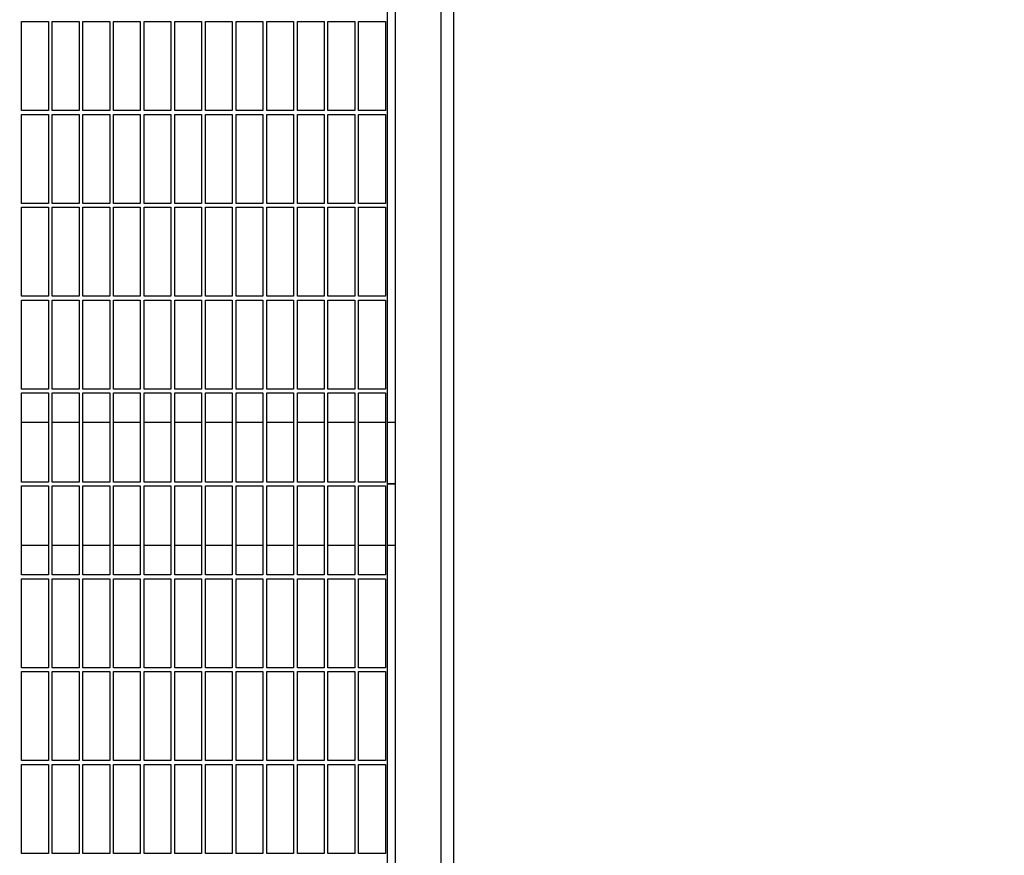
# Model space of a CAD drawing. Header units: inches. Extents: x 24 to 1128, y -94 to 748.
# Tile 551 of 573: x 761 to 794, y 528 to 555. Entities that reach past the tile are written whole.
import ezdxf

# ---------------------------------------------------------------- set-up
doc = ezdxf.new("R2010")
doc.units = ezdxf.units.IN
doc.header["$LTSCALE"] = 32
doc.header["$MEASUREMENT"] = 0
doc.layers.add('Dimension (ANSI)', color=7, linetype='Continuous', lineweight=25)
doc.layers.add('Visible (ANSI)', color=7, linetype='Continuous', lineweight=30)
doc.styles.add('Note Text (ANSI)', font='tahoma.ttf')
doc.dimstyles.new('Architectural (ANSI)', dxfattribs={"dimscale": 32, "dimtxt": 0.125, "dimasz": 0.098425, "dimexe": 0.125, "dimexo": 0.0625, "dimgap": 0.031496, "dimtad": 0, "dimtih": 1, "dimtoh": 1, "dimdec": 4, "dimrnd": 1e-08, "dimzin": 3, "dimdsep": 46, "dimlunit": 4, "dimtxsty": 'Note Text (ANSI)', "dimcen": 0.09, "dimdle": 0.393701, "dimclrd": 256, "dimclre": 256, "dimclrt": 256, "dimadec": 0, "dimazin": 3, "dimtfac": 0.96, "dimtofl": 0, "dimtmove": 0, "dimatfit": 3, "dimfxl": 1, "dimfrac": 2, "dimtolj": 1, "dimtzin": 12, "dimlwd": -1, "dimlwe": -1, "dimarcsym": 0})

# ---------------------------------------------------------------- blocks, each defined once
blk = doc.blocks.new('*D17')
at = {"layer": 'Defpoints', "color": 0, "transparency": 16777216}
for p in [(730.383, 595.849), (730.383, 463.849), (818.585, 463.849)]:
    blk.add_point(p, dxfattribs=at)
at = {"layer": 'Dimension (ANSI)', "transparency": 16777216}
for p, q in [((732.383, 595.849), (822.585, 595.849)), ((818.585, 592.699), (818.585, 532.939)), ((818.585, 466.999), (818.585, 526.759)), ((732.383, 463.849), (822.585, 463.849))]:
    blk.add_line(p, q, dxfattribs=at)
for points in [[(818.06, 592.699), (819.11, 592.699), (818.585, 595.849)], [(818.06, 466.999), (819.11, 466.999), (818.585, 463.849)]]:
    blk.add_solid(points, dxfattribs=at)
at = {"layer": 'Dimension (ANSI)', "transparency": 16777216, "insert": (811.853, 531.931), "char_height": 4, "attachment_point": 1, "style": 'Note Text (ANSI)'}
blk.add_mtext('\\A1;11\'-0"', dxfattribs=at)

msp = doc.modelspace()

# ---------------------------------------------------------------- linework, layer by layer
at = {"layer": 'Visible (ANSI)'}
for p, q in [((773.46339, 525.31878), (773.46339, 590.67902)), ((773.71339, 590.92902), (773.71339, 523.92902)), ((775.21339, 590.92902), (775.21339, 524.67902)), ((775.63339, 524.67902), (775.63339, 590.92902)), ((761.52589, 551.86652), (761.52589, 554.77277)), ((761.52589, 554.77277), (762.40089, 554.77277)), ((762.40089, 554.77277), (762.40089, 551.86652)), ((762.52589, 551.86652), (762.52589, 554.77277)), ((762.52589, 554.77277), (763.40089, 554.77277)), ((763.40089, 554.77277), (763.40089, 551.86652)), ((763.52589, 551.86652), (763.52589, 554.77277)), ((763.52589, 554.77277), (764.40089, 554.77277)), ((764.40089, 554.77277), (764.40089, 551.86652)), ((764.52589, 551.86652), (764.52589, 554.77277)), ((764.52589, 554.77277), (765.40089, 554.77277)), ((765.40089, 554.77277), (765.40089, 551.86652)), ((765.52589, 551.86652), (765.52589, 554.77277)), ((765.52589, 554.77277), (766.40089, 554.77277)), ((766.40089, 554.77277), (766.40089, 551.86652)), ((766.52589, 551.86652), (766.52589, 554.77277)), ((766.52589, 554.77277), (767.40089, 554.77277)), ((767.40089, 554.77277), (767.40089, 551.86652)), ((767.52589, 551.86652), (767.52589, 554.77277)), ((767.52589, 554.77277), (768.40089, 554.77277)), ((768.40089, 554.77277), (768.40089, 551.86652)), ((768.52589, 551.86652), (768.52589, 554.77277)), ((768.52589, 554.77277), (769.40089, 554.77277)), ((769.40089, 554.77277), (769.40089, 551.86652)), ((769.52589, 551.86652), (769.52589, 554.77277)), ((769.52589, 554.77277), (770.40089, 554.77277)), ((770.40089, 554.77277), (770.40089, 551.86652)), ((770.52589, 551.86652), (770.52589, 554.77277)), ((770.52589, 554.77277), (771.40089, 554.77277)), ((771.40089, 554.77277), (771.40089, 551.86652)), ((771.52589, 551.86652), (771.52589, 554.77277)), ((771.52589, 554.77277), (772.40089, 554.77277)), ((772.40089, 554.77277), (772.40089, 551.86652)), ((772.52589, 551.86652), (772.52589, 554.77277)), ((772.52589, 554.77277), (773.40089, 554.77277)), ((773.40089, 554.77277), (773.40089, 551.86652)), ((762.40089, 551.86652), (761.52589, 551.86652)), ((763.40089, 551.86652), (762.52589, 551.86652)), ((764.40089, 551.86652), (763.52589, 551.86652)), ((765.40089, 551.86652), (764.52589, 551.86652)), ((766.40089, 551.86652), (765.52589, 551.86652)), ((767.40089, 551.86652), (766.52589, 551.86652)), ((768.40089, 551.86652), (767.52589, 551.86652)), ((769.40089, 551.86652), (768.52589, 551.86652)), ((770.40089, 551.86652), (769.52589, 551.86652)), ((771.40089, 551.86652), (770.52589, 551.86652)), ((772.40089, 551.86652), (771.52589, 551.86652)), ((773.40089, 551.86652), (772.52589, 551.86652)), ((761.52589, 548.83527), (761.52589, 551.74152)), ((761.52589, 551.74152), (762.40089, 551.74152)), ((762.40089, 551.74152), (762.40089, 548.83527)), ((762.52589, 548.83527), (762.52589, 551.74152)), ((762.52589, 551.74152), (763.40089, 551.74152)), ((763.40089, 551.74152), (763.40089, 548.83527)), ((763.52589, 548.83527), (763.52589, 551.74152)), ((763.52589, 551.74152), (764.40089, 551.74152)), ((764.40089, 551.74152), (764.40089, 548.83527)), ((764.52589, 548.83527), (764.52589, 551.74152)), ((764.52589, 551.74152), (765.40089, 551.74152)), ((765.40089, 551.74152), (765.40089, 548.83527)), ((765.52589, 548.83527), (765.52589, 551.74152)), ((765.52589, 551.74152), (766.40089, 551.74152)), ((766.40089, 551.74152), (766.40089, 548.83527)), ((766.52589, 548.83527), (766.52589, 551.74152)), ((766.52589, 551.74152), (767.40089, 551.74152)), ((767.40089, 551.74152), (767.40089, 548.83527)), ((767.52589, 548.83527), (767.52589, 551.74152)), ((767.52589, 551.74152), (768.40089, 551.74152)), ((768.40089, 551.74152), (768.40089, 548.83527)), ((768.52589, 548.83527), (768.52589, 551.74152)), ((768.52589, 551.74152), (769.40089, 551.74152)), ((769.40089, 551.74152), (769.40089, 548.83527)), ((769.52589, 548.83527), (769.52589, 551.74152)), ((769.52589, 551.74152), (770.40089, 551.74152)), ((770.40089, 551.74152), (770.40089, 548.83527)), ((770.52589, 548.83527), (770.52589, 551.74152)), ((770.52589, 551.74152), (771.40089, 551.74152)), ((771.40089, 551.74152), (771.40089, 548.83527)), ((771.52589, 548.83527), (771.52589, 551.74152)), ((771.52589, 551.74152), (772.40089, 551.74152)), ((772.40089, 551.74152), (772.40089, 548.83527)), ((772.52589, 548.83527), (772.52589, 551.74152)), ((772.52589, 551.74152), (773.40089, 551.74152)), ((773.40089, 551.74152), (773.40089, 548.83527)), ((762.40089, 548.83527), (761.52589, 548.83527)), ((761.52589, 545.80402), (761.52589, 548.71027)), ((761.52589, 548.71027), (762.40089, 548.71027)), ((762.40089, 548.71027), (762.40089, 545.80402)), ((763.40089, 548.83527), (762.52589, 548.83527)), ((762.52589, 545.80402), (762.52589, 548.71027)), ((762.52589, 548.71027), (763.40089, 548.71027)), ((763.40089, 548.71027), (763.40089, 545.80402)), ((764.40089, 548.83527), (763.52589, 548.83527)), ((763.52589, 545.80402), (763.52589, 548.71027)), ((763.52589, 548.71027), (764.40089, 548.71027)), ((764.40089, 548.71027), (764.40089, 545.80402)), ((765.40089, 548.83527), (764.52589, 548.83527)), ((764.52589, 545.80402), (764.52589, 548.71027)), ((764.52589, 548.71027), (765.40089, 548.71027)), ((765.40089, 548.71027), (765.40089, 545.80402)), ((766.40089, 548.83527), (765.52589, 548.83527)), ((765.52589, 545.80402), (765.52589, 548.71027)), ((765.52589, 548.71027), (766.40089, 548.71027)), ((766.40089, 548.71027), (766.40089, 545.80402)), ((767.40089, 548.83527), (766.52589, 548.83527)), ((766.52589, 545.80402), (766.52589, 548.71027)), ((766.52589, 548.71027), (767.40089, 548.71027)), ((767.40089, 548.71027), (767.40089, 545.80402)), ((768.40089, 548.83527), (767.52589, 548.83527)), ((767.52589, 545.80402), (767.52589, 548.71027)), ((767.52589, 548.71027), (768.40089, 548.71027)), ((768.40089, 548.71027), (768.40089, 545.80402)), ((769.40089, 548.83527), (768.52589, 548.83527)), ((768.52589, 545.80402), (768.52589, 548.71027)), ((768.52589, 548.71027), (769.40089, 548.71027)), ((769.40089, 548.71027), (769.40089, 545.80402)), ((770.40089, 548.83527), (769.52589, 548.83527)), ((769.52589, 545.80402), (769.52589, 548.71027)), ((769.52589, 548.71027), (770.40089, 548.71027)), ((770.40089, 548.71027), (770.40089, 545.80402)), ((771.40089, 548.83527), (770.52589, 548.83527)), ((770.52589, 545.80402), (770.52589, 548.71027)), ((770.52589, 548.71027), (771.40089, 548.71027)), ((771.40089, 548.71027), (771.40089, 545.80402)), ((772.40089, 548.83527), (771.52589, 548.83527)), ((771.52589, 545.80402), (771.52589, 548.71027)), ((771.52589, 548.71027), (772.40089, 548.71027)), ((772.40089, 548.71027), (772.40089, 545.80402)), ((773.40089, 548.83527), (772.52589, 548.83527)), ((772.52589, 545.80402), (772.52589, 548.71027)), ((772.52589, 548.71027), (773.40089, 548.71027)), ((773.40089, 548.71027), (773.40089, 545.80402)), ((762.40089, 545.80402), (761.52589, 545.80402)), ((763.40089, 545.80402), (762.52589, 545.80402)), ((764.40089, 545.80402), (763.52589, 545.80402)), ((765.40089, 545.80402), (764.52589, 545.80402)), ((766.40089, 545.80402), (765.52589, 545.80402)), ((767.40089, 545.80402), (766.52589, 545.80402)), ((768.40089, 545.80402), (767.52589, 545.80402)), ((769.40089, 545.80402), (768.52589, 545.80402)), ((770.40089, 545.80402), (769.52589, 545.80402)), ((771.40089, 545.80402), (770.52589, 545.80402)), ((772.40089, 545.80402), (771.52589, 545.80402)), ((773.40089, 545.80402), (772.52589, 545.80402)), ((761.52589, 542.77277), (761.52589, 545.67902)), ((761.52589, 545.67902), (762.40089, 545.67902)), ((762.40089, 545.67902), (762.40089, 542.77277)), ((762.52589, 542.77277), (762.52589, 545.67902)), ((762.52589, 545.67902), (763.40089, 545.67902)), ((763.40089, 545.67902), (763.40089, 542.77277)), ((763.52589, 542.77277), (763.52589, 545.67902)), ((763.52589, 545.67902), (764.40089, 545.67902)), ((764.40089, 545.67902), (764.40089, 542.77277)), ((764.52589, 542.77277), (764.52589, 545.67902)), ((764.52589, 545.67902), (765.40089, 545.67902)), ((765.40089, 545.67902), (765.40089, 542.77277)), ((765.52589, 542.77277), (765.52589, 545.67902)), ((765.52589, 545.67902), (766.40089, 545.67902)), ((766.40089, 545.67902), (766.40089, 542.77277)), ((766.52589, 542.77277), (766.52589, 545.67902)), ((766.52589, 545.67902), (767.40089, 545.67902)), ((767.40089, 545.67902), (767.40089, 542.77277)), ((767.52589, 542.77277), (767.52589, 545.67902)), ((767.52589, 545.67902), (768.40089, 545.67902)), ((768.40089, 545.67902), (768.40089, 542.77277)), ((768.52589, 542.77277), (768.52589, 545.67902)), ((768.52589, 545.67902), (769.40089, 545.67902)), ((769.40089, 545.67902), (769.40089, 542.77277)), ((769.52589, 542.77277), (769.52589, 545.67902)), ((769.52589, 545.67902), (770.40089, 545.67902)), ((770.40089, 545.67902), (770.40089, 542.77277)), ((770.52589, 542.77277), (770.52589, 545.67902)), ((770.52589, 545.67902), (771.40089, 545.67902)), ((771.40089, 545.67902), (771.40089, 542.77277)), ((771.52589, 542.77277), (771.52589, 545.67902)), ((771.52589, 545.67902), (772.40089, 545.67902)), ((772.40089, 545.67902), (772.40089, 542.77277)), ((772.52589, 542.77277), (772.52589, 545.67902)), ((772.52589, 545.67902), (773.40089, 545.67902)), ((773.40089, 545.67902), (773.40089, 542.77277)), ((762.40089, 542.77277), (761.52589, 542.77277)), ((761.52589, 539.74152), (761.52589, 542.64777)), ((761.52589, 542.64777), (762.40089, 542.64777)), ((762.40089, 542.64777), (762.40089, 539.74152)), ((763.40089, 542.77277), (762.52589, 542.77277)), ((762.52589, 539.74152), (762.52589, 542.64777)), ((762.52589, 542.64777), (763.40089, 542.64777)), ((763.40089, 542.64777), (763.40089, 539.74152)), ((764.40089, 542.77277), (763.52589, 542.77277)), ((763.52589, 539.74152), (763.52589, 542.64777)), ((763.52589, 542.64777), (764.40089, 542.64777)), ((764.40089, 542.64777), (764.40089, 539.74152)), ((765.40089, 542.77277), (764.52589, 542.77277)), ((764.52589, 539.74152), (764.52589, 542.64777)), ((764.52589, 542.64777), (765.40089, 542.64777)), ((765.40089, 542.64777), (765.40089, 539.74152)), ((766.40089, 542.77277), (765.52589, 542.77277)), ((765.52589, 539.74152), (765.52589, 542.64777)), ((765.52589, 542.64777), (766.40089, 542.64777)), ((766.40089, 542.64777), (766.40089, 539.74152)), ((767.40089, 542.77277), (766.52589, 542.77277)), ((766.52589, 539.74152), (766.52589, 542.64777)), ((766.52589, 542.64777), (767.40089, 542.64777)), ((767.40089, 542.64777), (767.40089, 539.74152)), ((768.40089, 542.77277), (767.52589, 542.77277)), ((767.52589, 539.74152), (767.52589, 542.64777)), ((767.52589, 542.64777), (768.40089, 542.64777)), ((768.40089, 542.64777), (768.40089, 539.74152)), ((769.40089, 542.77277), (768.52589, 542.77277)), ((768.52589, 539.74152), (768.52589, 542.64777)), ((768.52589, 542.64777), (769.40089, 542.64777)), ((769.40089, 542.64777), (769.40089, 539.74152)), ((770.40089, 542.77277), (769.52589, 542.77277)), ((769.52589, 539.74152), (769.52589, 542.64777)), ((769.52589, 542.64777), (770.40089, 542.64777)), ((770.40089, 542.64777), (770.40089, 539.74152)), ((771.40089, 542.77277), (770.52589, 542.77277)), ((770.52589, 539.74152), (770.52589, 542.64777)), ((770.52589, 542.64777), (771.40089, 542.64777)), ((771.40089, 542.64777), (771.40089, 539.74152)), ((772.40089, 542.77277), (771.52589, 542.77277)), ((771.52589, 539.74152), (771.52589, 542.64777)), ((771.52589, 542.64777), (772.40089, 542.64777)), ((772.40089, 542.64777), (772.40089, 539.74152)), ((773.40089, 542.77277), (772.52589, 542.77277)), ((772.52589, 539.74152), (772.52589, 542.64777)), ((772.52589, 542.64777), (773.40089, 542.64777)), ((773.40089, 542.64777), (773.40089, 539.74152)), ((762.40089, 541.67902), (761.52589, 541.67902)), ((763.40089, 541.67902), (762.52589, 541.67902)), ((764.40089, 541.67902), (763.52589, 541.67902)), ((765.40089, 541.67902), (764.52589, 541.67902)), ((766.40089, 541.67902), (765.52589, 541.67902)), ((767.40089, 541.67902), (766.52589, 541.67902)), ((768.40089, 541.67902), (767.52589, 541.67902)), ((769.40089, 541.67902), (768.52589, 541.67902)), ((770.40089, 541.67902), (769.52589, 541.67902)), ((771.40089, 541.67902), (770.52589, 541.67902)), ((772.40089, 541.67902), (771.52589, 541.67902)), ((773.40089, 541.67902), (772.52589, 541.67902)), ((773.71339, 541.67902), (773.46339, 541.67902)), ((762.40089, 539.74152), (761.52589, 539.74152)), ((761.52589, 536.71027), (761.52589, 539.61652)), ((761.52589, 539.61652), (762.40089, 539.61652)), ((762.40089, 539.61652), (762.40089, 536.71027)), ((763.40089, 539.74152), (762.52589, 539.74152)), ((762.52589, 536.71027), (762.52589, 539.61652)), ((762.52589, 539.61652), (763.40089, 539.61652)), ((763.40089, 539.61652), (763.40089, 536.71027)), ((764.40089, 539.74152), (763.52589, 539.74152)), ((763.52589, 536.71027), (763.52589, 539.61652)), ((763.52589, 539.61652), (764.40089, 539.61652)), ((764.40089, 539.61652), (764.40089, 536.71027)), ((765.40089, 539.74152), (764.52589, 539.74152)), ((764.52589, 536.71027), (764.52589, 539.61652)), ((764.52589, 539.61652), (765.40089, 539.61652)), ((765.40089, 539.61652), (765.40089, 536.71027)), ((766.40089, 539.74152), (765.52589, 539.74152)), ((765.52589, 536.71027), (765.52589, 539.61652)), ((765.52589, 539.61652), (766.40089, 539.61652)), ((766.40089, 539.61652), (766.40089, 536.71027)), ((767.40089, 539.74152), (766.52589, 539.74152)), ((766.52589, 536.71027), (766.52589, 539.61652)), ((766.52589, 539.61652), (767.40089, 539.61652)), ((767.40089, 539.61652), (767.40089, 536.71027)), ((768.40089, 539.74152), (767.52589, 539.74152)), ((767.52589, 536.71027), (767.52589, 539.61652)), ((767.52589, 539.61652), (768.40089, 539.61652)), ((768.40089, 539.61652), (768.40089, 536.71027)), ((769.40089, 539.74152), (768.52589, 539.74152)), ((768.52589, 536.71027), (768.52589, 539.61652)), ((768.52589, 539.61652), (769.40089, 539.61652)), ((769.40089, 539.61652), (769.40089, 536.71027)), ((770.40089, 539.74152), (769.52589, 539.74152)), ((769.52589, 536.71027), (769.52589, 539.61652)), ((769.52589, 539.61652), (770.40089, 539.61652)), ((770.40089, 539.61652), (770.40089, 536.71027)), ((771.40089, 539.74152), (770.52589, 539.74152)), ((770.52589, 536.71027), (770.52589, 539.61652)), ((770.52589, 539.61652), (771.40089, 539.61652)), ((771.40089, 539.61652), (771.40089, 536.71027)), ((772.40089, 539.74152), (771.52589, 539.74152)), ((771.52589, 536.71027), (771.52589, 539.61652)), ((771.52589, 539.61652), (772.40089, 539.61652)), ((772.40089, 539.61652), (772.40089, 536.71027)), ((773.40089, 539.74152), (772.52589, 539.74152)), ((772.52589, 536.71027), (772.52589, 539.61652)), ((772.52589, 539.61652), (773.40089, 539.61652)), ((773.40089, 539.61652), (773.40089, 536.71027)), ((773.71339, 539.67902), (773.46339, 539.67902)), ((773.46339, 539.67902), (773.71339, 539.67902)), ((761.52589, 537.67902), (762.40089, 537.67902)), ((762.52589, 537.67902), (763.40089, 537.67902)), ((763.52589, 537.67902), (764.40089, 537.67902)), ((764.52589, 537.67902), (765.40089, 537.67902)), ((765.52589, 537.67902), (766.40089, 537.67902)), ((766.52589, 537.67902), (767.40089, 537.67902)), ((767.52589, 537.67902), (768.40089, 537.67902)), ((768.52589, 537.67902), (769.40089, 537.67902)), ((769.52589, 537.67902), (770.40089, 537.67902)), ((770.52589, 537.67902), (771.40089, 537.67902)), ((771.52589, 537.67902), (772.40089, 537.67902)), ((772.52589, 537.67902), (773.40089, 537.67902)), ((773.46339, 537.67902), (773.71339, 537.67902)), ((762.40089, 536.71027), (761.52589, 536.71027)), ((763.40089, 536.71027), (762.52589, 536.71027)), ((764.40089, 536.71027), (763.52589, 536.71027)), ((765.40089, 536.71027), (764.52589, 536.71027)), ((766.40089, 536.71027), (765.52589, 536.71027)), ((767.40089, 536.71027), (766.52589, 536.71027)), ((768.40089, 536.71027), (767.52589, 536.71027)), ((769.40089, 536.71027), (768.52589, 536.71027)), ((770.40089, 536.71027), (769.52589, 536.71027)), ((771.40089, 536.71027), (770.52589, 536.71027)), ((772.40089, 536.71027), (771.52589, 536.71027)), ((773.40089, 536.71027), (772.52589, 536.71027)), ((761.52589, 533.67902), (761.52589, 536.58527)), ((761.52589, 536.58527), (762.40089, 536.58527)), ((762.40089, 536.58527), (762.40089, 533.67902)), ((762.52589, 533.67902), (762.52589, 536.58527)), ((762.52589, 536.58527), (763.40089, 536.58527)), ((763.40089, 536.58527), (763.40089, 533.67902)), ((763.52589, 533.67902), (763.52589, 536.58527)), ((763.52589, 536.58527), (764.40089, 536.58527)), ((764.40089, 536.58527), (764.40089, 533.67902)), ((764.52589, 533.67902), (764.52589, 536.58527)), ((764.52589, 536.58527), (765.40089, 536.58527)), ((765.40089, 536.58527), (765.40089, 533.67902)), ((765.52589, 533.67902), (765.52589, 536.58527)), ((765.52589, 536.58527), (766.40089, 536.58527)), ((766.40089, 536.58527), (766.40089, 533.67902)), ((766.52589, 533.67902), (766.52589, 536.58527)), ((766.52589, 536.58527), (767.40089, 536.58527)), ((767.40089, 536.58527), (767.40089, 533.67902)), ((767.52589, 533.67902), (767.52589, 536.58527)), ((767.52589, 536.58527), (768.40089, 536.58527)), ((768.40089, 536.58527), (768.40089, 533.67902)), ((768.52589, 533.67902), (768.52589, 536.58527)), ((768.52589, 536.58527), (769.40089, 536.58527)), ((769.40089, 536.58527), (769.40089, 533.67902)), ((769.52589, 533.67902), (769.52589, 536.58527)), ((769.52589, 536.58527), (770.40089, 536.58527)), ((770.40089, 536.58527), (770.40089, 533.67902)), ((770.52589, 533.67902), (770.52589, 536.58527)), ((770.52589, 536.58527), (771.40089, 536.58527)), ((771.40089, 536.58527), (771.40089, 533.67902)), ((771.52589, 533.67902), (771.52589, 536.58527)), ((771.52589, 536.58527), (772.40089, 536.58527)), ((772.40089, 536.58527), (772.40089, 533.67902)), ((772.52589, 533.67902), (772.52589, 536.58527)), ((772.52589, 536.58527), (773.40089, 536.58527)), ((773.40089, 536.58527), (773.40089, 533.67902)), ((762.40089, 533.67902), (761.52589, 533.67902)), ((761.52589, 530.64777), (761.52589, 533.55402)), ((761.52589, 533.55402), (762.40089, 533.55402)), ((762.40089, 533.55402), (762.40089, 530.64777)), ((763.40089, 533.67902), (762.52589, 533.67902)), ((762.52589, 530.64777), (762.52589, 533.55402)), ((762.52589, 533.55402), (763.40089, 533.55402)), ((763.40089, 533.55402), (763.40089, 530.64777)), ((764.40089, 533.67902), (763.52589, 533.67902)), ((763.52589, 530.64777), (763.52589, 533.55402)), ((763.52589, 533.55402), (764.40089, 533.55402)), ((764.40089, 533.55402), (764.40089, 530.64777)), ((765.40089, 533.67902), (764.52589, 533.67902)), ((764.52589, 530.64777), (764.52589, 533.55402)), ((764.52589, 533.55402), (765.40089, 533.55402)), ((765.40089, 533.55402), (765.40089, 530.64777)), ((766.40089, 533.67902), (765.52589, 533.67902)), ((765.52589, 530.64777), (765.52589, 533.55402)), ((765.52589, 533.55402), (766.40089, 533.55402)), ((766.40089, 533.55402), (766.40089, 530.64777)), ((767.40089, 533.67902), (766.52589, 533.67902)), ((766.52589, 530.64777), (766.52589, 533.55402)), ((766.52589, 533.55402), (767.40089, 533.55402)), ((767.40089, 533.55402), (767.40089, 530.64777)), ((768.40089, 533.67902), (767.52589, 533.67902)), ((767.52589, 530.64777), (767.52589, 533.55402)), ((767.52589, 533.55402), (768.40089, 533.55402)), ((768.40089, 533.55402), (768.40089, 530.64777)), ((769.40089, 533.67902), (768.52589, 533.67902)), ((768.52589, 530.64777), (768.52589, 533.55402)), ((768.52589, 533.55402), (769.40089, 533.55402)), ((769.40089, 533.55402), (769.40089, 530.64777)), ((770.40089, 533.67902), (769.52589, 533.67902)), ((769.52589, 530.64777), (769.52589, 533.55402)), ((769.52589, 533.55402), (770.40089, 533.55402)), ((770.40089, 533.55402), (770.40089, 530.64777)), ((771.40089, 533.67902), (770.52589, 533.67902)), ((770.52589, 530.64777), (770.52589, 533.55402)), ((770.52589, 533.55402), (771.40089, 533.55402)), ((771.40089, 533.55402), (771.40089, 530.64777)), ((772.40089, 533.67902), (771.52589, 533.67902)), ((771.52589, 530.64777), (771.52589, 533.55402)), ((771.52589, 533.55402), (772.40089, 533.55402)), ((772.40089, 533.55402), (772.40089, 530.64777)), ((773.40089, 533.67902), (772.52589, 533.67902)), ((772.52589, 530.64777), (772.52589, 533.55402)), ((772.52589, 533.55402), (773.40089, 533.55402)), ((773.40089, 533.55402), (773.40089, 530.64777)), ((762.40089, 530.64777), (761.52589, 530.64777)), ((763.40089, 530.64777), (762.52589, 530.64777)), ((764.40089, 530.64777), (763.52589, 530.64777)), ((765.40089, 530.64777), (764.52589, 530.64777)), ((766.40089, 530.64777), (765.52589, 530.64777)), ((767.40089, 530.64777), (766.52589, 530.64777)), ((768.40089, 530.64777), (767.52589, 530.64777)), ((769.40089, 530.64777), (768.52589, 530.64777)), ((770.40089, 530.64777), (769.52589, 530.64777)), ((771.40089, 530.64777), (770.52589, 530.64777)), ((772.40089, 530.64777), (771.52589, 530.64777)), ((773.40089, 530.64777), (772.52589, 530.64777)), ((761.52589, 527.61652), (761.52589, 530.52277)), ((761.52589, 530.52277), (762.40089, 530.52277)), ((762.40089, 530.52277), (762.40089, 527.61652)), ((762.52589, 527.61652), (762.52589, 530.52277)), ((762.52589, 530.52277), (763.40089, 530.52277)), ((763.40089, 530.52277), (763.40089, 527.61652)), ((763.52589, 527.61652), (763.52589, 530.52277)), ((763.52589, 530.52277), (764.40089, 530.52277)), ((764.40089, 530.52277), (764.40089, 527.61652)), ((764.52589, 527.61652), (764.52589, 530.52277)), ((764.52589, 530.52277), (765.40089, 530.52277)), ((765.40089, 530.52277), (765.40089, 527.61652)), ((765.52589, 527.61652), (765.52589, 530.52277)), ((765.52589, 530.52277), (766.40089, 530.52277)), ((766.40089, 530.52277), (766.40089, 527.61652)), ((766.52589, 527.61652), (766.52589, 530.52277)), ((766.52589, 530.52277), (767.40089, 530.52277)), ((767.40089, 530.52277), (767.40089, 527.61652)), ((767.52589, 527.61652), (767.52589, 530.52277)), ((767.52589, 530.52277), (768.40089, 530.52277)), ((768.40089, 530.52277), (768.40089, 527.61652)), ((768.52589, 527.61652), (768.52589, 530.52277)), ((768.52589, 530.52277), (769.40089, 530.52277)), ((769.40089, 530.52277), (769.40089, 527.61652)), ((769.52589, 527.61652), (769.52589, 530.52277)), ((769.52589, 530.52277), (770.40089, 530.52277)), ((770.40089, 530.52277), (770.40089, 527.61652)), ((770.52589, 527.61652), (770.52589, 530.52277)), ((770.52589, 530.52277), (771.40089, 530.52277)), ((771.40089, 530.52277), (771.40089, 527.61652)), ((771.52589, 527.61652), (771.52589, 530.52277)), ((771.52589, 530.52277), (772.40089, 530.52277)), ((772.40089, 530.52277), (772.40089, 527.61652)), ((772.52589, 527.61652), (772.52589, 530.52277)), ((772.52589, 530.52277), (773.40089, 530.52277)), ((773.40089, 530.52277), (773.40089, 527.61652)), ((762.40089, 527.61652), (761.52589, 527.61652)), ((763.40089, 527.61652), (762.52589, 527.61652)), ((764.40089, 527.61652), (763.52589, 527.61652)), ((765.40089, 527.61652), (764.52589, 527.61652)), ((766.40089, 527.61652), (765.52589, 527.61652)), ((767.40089, 527.61652), (766.52589, 527.61652)), ((768.40089, 527.61652), (767.52589, 527.61652)), ((769.40089, 527.61652), (768.52589, 527.61652)), ((770.40089, 527.61652), (769.52589, 527.61652)), ((771.40089, 527.61652), (770.52589, 527.61652)), ((772.40089, 527.61652), (771.52589, 527.61652)), ((773.40089, 527.61652), (772.52589, 527.61652))]:
    msp.add_line(p, q, dxfattribs=at)

# ---------------------------------------------------------------- dimensions: what is measured, and where the dimension line sits
at = {"layer": 'Dimension (ANSI)'}
dim = msp.add_linear_dim(base=(818.58524, 463.84902), p1=(730.38339, 595.84902), p2=(730.38339, 463.84902), angle=90, dimstyle='Architectural (ANSI)', override={"dimgap": 0.031496, "dimdec": 4, "dimlfac": 1, "dimtol": 0, "dimlim": 0, "dimtp": 0, "dimtm": 0, "dimtdec": 2, "dimatfit": 1}, dxfattribs=at)
dim.commit()
dim.dimension.update_dxf_attribs({"geometry": '*D17', "text_midpoint": (818.58524, 529.84902), "dimtype": 160})

doc.saveas('drawing.dxf')
